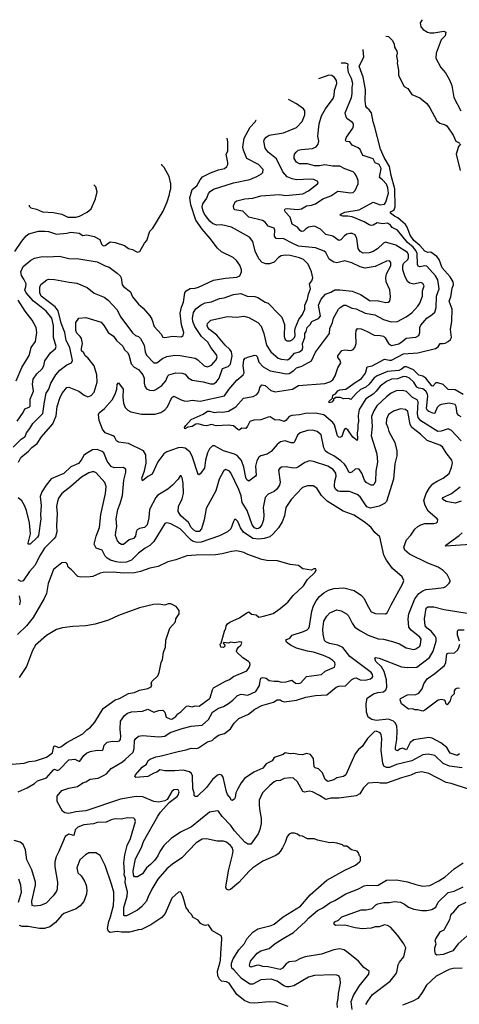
# Model space of a CAD drawing. Extents: x 1678759 to 1859541, y 384609 to 522867.
# Tile 447 of 466: x 1787910 to 1792256, y 511067 to 520795. Entities that reach past the tile are written whole.
import ezdxf

# ---------------------------------------------------------------- set-up
doc = ezdxf.new("R2010")
doc.units = 0

msp = doc.modelspace()

# ---------------------------------------------------------------- linework, layer by layer
at = {"layer": '0CON20XD'}
for points in [[(1791890.1, 520795.3), (1791868.5, 520765), (1791875.6, 520725), (1791896.9, 520696.9), (1791942.2, 520672.2), (1791965, 520666.7), (1792005, 520665.5), (1792101.2, 520681.2), (1792123.3, 520673.3), (1792114.3, 520635), (1792077.1, 520595), (1792028.6, 520465), (1792024.1, 520415.9), (1792074, 520324), (1792119.1, 520269.1), (1792159.9, 520199.9), (1792181.5, 520145), (1792201.8, 520025), (1792270, 519895)], [(1791529.8, 520631.7), (1791555, 520630), (1791595, 520591.1), (1791612.9, 520555), (1791614, 520524), (1791639.7, 520485), (1791642.3, 520465), (1791635.6, 520435), (1791645.9, 520385.9), (1791642, 520365), (1791655.7, 520295), (1791655, 520242.5), (1791711.4, 520135), (1791746.2, 520115), (1791785, 520057.5), (1791865, 520023.3), (1791935, 519966.7), (1791963.8, 519925), (1792032, 519795), (1792062.4, 519772.4), (1792115, 519755.7), (1792130.8, 519745), (1792195.7, 519655), (1792221.2, 519595), (1792262.5, 519575)], [(1792295, 517092.6), (1792215, 517138.4), (1792145, 517141.2), (1792095, 517189.6), (1792045, 517208.9), (1792025, 517208.5), (1791995, 517175.5), (1791985, 517177.7), (1791924.1, 517255), (1791895, 517272.9), (1791855, 517283.3), (1791802.2, 517335), (1791735, 517364.5), (1791715, 517364.8), (1791685, 517341.3), (1791659.1, 517330.9), (1791545, 517319.8), (1791445, 517278.1), (1791414.2, 517255.8), (1791365, 517195.4), (1791330.9, 517165), (1791279.4, 517140.6), (1791236.7, 517103.3), (1791185, 517044), (1791165, 517051.4), (1791115, 517050), (1791076.4, 517063.6), (1791036.4, 517063.6), (1791013, 517047), (1791013.3, 517035), (1790995, 517016.2), (1790968.3, 517008.3), (1790968, 517025), (1791002.5, 517055), (1791005.8, 517085), (1791032.1, 517097.9), (1791055, 517127.4), (1791075, 517137.6), (1791135, 517143.3), (1791225, 517211.6), (1791289.6, 517250.4), (1791328.2, 517301.8), (1791346.1, 517363.9), (1791395, 517373.9), (1791515, 517441.8), (1791565, 517430.5), (1791585, 517431.9), (1791705, 517495.2), (1791845, 517505.2), (1792021.9, 517548.1), (1792045.5, 517564.5), (1792065, 517595.8), (1792095, 517596.7), (1792115, 517599.4), (1792144, 517615), (1792168, 517635), (1792177.5, 517655), (1792170, 517735), (1792182.6, 517817.4), (1792184.8, 517935), (1792154.7, 518015), (1792171.6, 518058.4), (1792185, 518141.2), (1792197.4, 518175), (1792196, 518205), (1792166.3, 518256.3), (1792086.1, 518345), (1792057.8, 518425), (1792034.2, 518455), (1791975, 518499.6), (1791945, 518496.1), (1791915, 518509.1), (1791865.1, 518565.1), (1791805.7, 518615), (1791769.4, 518665), (1791740.9, 518745), (1791723, 518773), (1791648.4, 518838.4), (1791615, 518853.6), (1791575.5, 518885), (1791575, 518896.9), (1791595.6, 518905.6), (1791613.3, 518916.7), (1791623.1, 518945), (1791617.8, 519125), (1791581.4, 519255), (1791566, 519346), (1791513.5, 519435), (1791475.8, 519515), (1791421.4, 519735), (1791403.9, 519785), (1791386.9, 519875), (1791365.8, 519905), (1791340.4, 519925), (1791332.3, 519942.3), (1791326.6, 519995), (1791328.1, 520105), (1791306.4, 520226.4), (1791264.7, 520335), (1791313.3, 520425), (1791305, 520498.8), (1791304.4, 520501.8)], [(1789969.5, 516790.5), (1789853.1, 516783.1), (1789805, 516795.7), (1789755, 516782.9), (1789730, 516785), (1789675, 516803.3), (1789652.3, 516797.7), (1789615, 516776.2), (1789571.2, 516768.8), (1789543.3, 516753.3), (1789540, 516765), (1789552.5, 516785), (1789605, 516845.8), (1789725, 516897.3), (1789765, 516928.1), (1789785, 516928.4), (1789835, 516913.8), (1789875, 516920.9), (1789915, 516916.9), (1789975, 516928.4), (1790045, 516970.8), (1790123, 517057), (1790216.4, 517073.6), (1790255, 517092.5), (1790272.9, 517117.1), (1790285, 517161.2), (1790302.5, 517187.5), (1790335, 517180.6), (1790392.2, 517132.2), (1790435, 517118.2), (1790607.5, 517145), (1790665, 517182.2), (1790925, 517200), (1790975, 517215.7), (1791004.5, 517235.5), (1791027.5, 517275), (1791055, 517356.2), (1791083.3, 517405), (1791076, 517435), (1791055, 517458.8), (1791054.6, 517475), (1791095, 517525.5), (1791125, 517532.5), (1791185, 517528.2), (1791205, 517536.9), (1791221.9, 517555), (1791236.7, 517595), (1791231.9, 517685), (1791237.1, 517725), (1791250, 517745), (1791285, 517740), (1791345, 517715.6), (1791415, 517677.5), (1791475, 517675.9), (1791505, 517668), (1791522.8, 517652.8), (1791555, 517594.4), (1791585, 517575.5), (1791656.4, 517593.6), (1791692.5, 517615), (1791731.3, 517648.7), (1791825, 517660), (1791854, 517675), (1791866.7, 517705), (1791866.4, 517755), (1791874.1, 517775.9), (1791933.4, 517846.6), (1791987.5, 517882.5), (1792013, 517907), (1792027.1, 517952.9), (1792031.5, 518065), (1792056.4, 518135), (1792043.9, 518225), (1792020, 518265), (1791935, 518360), (1791915, 518364), (1791865, 518353.6), (1791850.4, 518360.4), (1791843.9, 518375), (1791838.5, 518485), (1791826.8, 518515), (1791798.7, 518548.7), (1791743.3, 518593.3), (1791644.6, 518715), (1791591.9, 518741.9), (1791574.5, 518765), (1791545, 518786.4), (1791495, 518777.5), (1791445, 518786.9), (1791404.3, 518765.7), (1791385, 518762.5), (1791365, 518768.1), (1791315, 518799.5), (1791196.9, 518846.9), (1791155, 518855.4), (1791105, 518855.7), (1791078.8, 518865), (1791083.3, 518875), (1791125, 518892.1), (1791265, 518917.5), (1791405, 518990.8), (1791475, 518965.6), (1791515, 518971.1), (1791528.5, 518991.5), (1791555, 519082.5), (1791549.8, 519135), (1791535, 519170), (1791495, 519214.2), (1791465.7, 519235.7), (1791483.2, 519325), (1791465, 519363.5), (1791425, 519381.1), (1791405, 519419.4), (1791306.7, 519455), (1791295, 519467.5), (1791275, 519512.5), (1791255, 519530), (1791197, 519557), (1791175, 519587.8), (1791137.5, 519592.5), (1791130, 519605), (1791140, 519635), (1791202.5, 519725), (1791208.6, 519745), (1791209.2, 519765), (1791200.3, 519780.3), (1791145, 519820), (1791132.5, 519845), (1791128.1, 519875), (1791189.1, 520025), (1791196.8, 520063.2), (1791196.1, 520125), (1791202.5, 520165), (1791190.5, 520215), (1791159.4, 520275), (1791152.4, 520322.4), (1791156.1, 520356.1), (1791135, 520366.7), (1791092.5, 520365), (1791088.9, 520367.7)], [(1791848.8, 517018.8), (1791838.5, 517038.5), (1791794, 517064), (1791735, 517120.4), (1791695, 517131.6), (1791632.9, 517127.1), (1791582.9, 517105), (1791535, 517069.1), (1791441.4, 516978.6), (1791409.3, 516930.7), (1791388.8, 516875), (1791394.7, 516775.3), (1791383.9, 516683.9), (1791439.6, 516505), (1791447.9, 516425), (1791430.5, 516335), (1791427.3, 516235), (1791415, 516206), (1791405, 516198), (1791385, 516196), (1791335, 516222.5), (1791320, 516245), (1791292.5, 516315), (1791265, 516354.3), (1791245, 516359.2), (1791225.7, 516354.3), (1791193.8, 516325), (1791175, 516317.5), (1791163.8, 516323.8), (1791138, 516382), (1791121.5, 516405), (1791086.1, 516436.1), (1791015, 516486.6), (1790956.7, 516515), (1790933.4, 516533.4), (1790917.7, 516565), (1790889.4, 516695), (1790852, 516725), (1790805, 516740), (1790755, 516737.8), (1790683.8, 516715), (1790655, 516690), (1790625.7, 516625), (1790615, 516614.2), (1790595, 516613.1), (1790535, 516635.6), (1790488.8, 516625), (1790455, 516598.6), (1790395, 516530), (1790355, 516503.5), (1790295, 516487.1), (1790275.5, 516474.5), (1790255, 516436.2), (1790240.9, 516385), (1790247.5, 516295), (1790242, 516285), (1790175, 516236), (1790155, 516250), (1790145, 516271.2), (1790125.4, 516375), (1790101.7, 516441.7), (1790058.8, 516488.8), (1790035, 516501.2), (1789925, 516534.5), (1789835.5, 516585.5), (1789815, 516584.2), (1789787.5, 516555), (1789765.6, 516515), (1789747.9, 516445), (1789736.9, 516365), (1789695, 516308), (1789679.3, 516299.3), (1789673.3, 516303.3), (1789613.3, 516483.3), (1789591.1, 516525), (1789545, 516560.5), (1789505, 516567.9), (1789475, 516566.4), (1789364.1, 516525.9), (1789334, 516506), (1789275, 516426), (1789218.6, 516305), (1789175, 516283.5), (1789125, 516240), (1789117.5, 516265), (1789145, 516338.8), (1789160.9, 516415), (1789156.2, 516495), (1789134.2, 516535), (1788985, 516607.5), (1788885, 516620.4), (1788867.3, 516635), (1788846.2, 516675), (1788835, 516684.6), (1788755, 516711.8), (1788729.8, 516749.8), (1788696.9, 516835), (1788689.1, 516895), (1788695, 516909.4), (1788747.1, 516955), (1788825, 517040.8), (1788853.6, 517095), (1788870, 517145), (1788875, 517190), (1788885, 517207.5), (1788934, 517145), (1788930.4, 517065), (1788937.3, 517007.3), (1788953.8, 516965), (1788978.3, 516938.3), (1789009.5, 516919.5), (1789115, 516899.4), (1789245, 516898.9), (1789305, 516914.4), (1789345, 516940.8), (1789369.4, 516970.6), (1789415, 517064), (1789434.3, 517075.7), (1789505, 517038.5), (1789535, 517030), (1789565, 517026.7), (1789615, 517036.7), (1789694.7, 517024.7), (1789935, 517080), (1789977.1, 517142.9), (1790055, 517233.3), (1790120.5, 517285), (1790127.7, 517305), (1790119, 517375), (1790126.7, 517435), (1790140.2, 517449.8), (1790174.6, 517465.4), (1790235, 517479.6), (1790247.4, 517477.4), (1790256.1, 517466.1), (1790272.5, 517412.5), (1790318.1, 517365), (1790385, 517324.6), (1790478.4, 517308.4), (1790545, 517296.5), (1790575, 517300), (1790621, 517329), (1790645, 517354.7), (1790698.5, 517371.5), (1790795, 517424.3), (1790835, 517512), (1790971.5, 517695), (1790976.8, 517745), (1791002.9, 517805), (1791012.9, 517845), (1791061.1, 517935), (1791077, 517953), (1791114.6, 517975.4), (1791135, 517975.4), (1791194.1, 517944.1), (1791235, 517937.5), (1791324, 517895), (1791420, 517880), (1791505, 517834.6), (1791580.7, 517810.7), (1791645, 517812.5), (1791731.5, 517858.5), (1791785, 517900.5), (1791845, 517964.4), (1791865.3, 517994.7), (1791892.2, 518065), (1791891.3, 518115), (1791908.5, 518165), (1791895, 518189.2), (1791875, 518200), (1791805, 518183.3), (1791765, 518190.6), (1791745, 518210), (1791716, 518266), (1791696.4, 518323.6), (1791696.2, 518365), (1791705, 518386.9), (1791745.3, 518424.7), (1791755, 518442), (1791755, 518473.3), (1791744.2, 518494.2), (1791628, 518568), (1791525, 518595.6), (1791505, 518588.1), (1791448, 518532), (1791405, 518505.4), (1791365, 518492), (1791305, 518490), (1791275.3, 518505.3), (1791255.4, 518535), (1791243.9, 518633.9), (1791225, 518668.1), (1791195, 518682.2), (1791175, 518684.4), (1791145, 518675.6), (1791121.1, 518658.9), (1791085, 518621.4), (1791065, 518614.3), (1791006.7, 518656.7), (1790935, 518674.4), (1790885, 518726.9), (1790825, 518756.7), (1790765, 518744.5), (1790734.1, 518725.9), (1790715, 518705.8), (1790695, 518701.9), (1790681.2, 518711.2), (1790656.2, 518746.2), (1790602.9, 518775), (1790583, 518843), (1790537.5, 518895), (1790528, 518915), (1790533.8, 518925), (1790555, 518929.6), (1790655, 518920), (1790695, 518925.5), (1790745.4, 518954.6), (1790795, 518961.8), (1790835, 518976.9), (1790905, 519023.8), (1790985, 519053.6), (1791055, 519100), (1791185, 519084.5), (1791205, 519087.8), (1791225, 519109.2), (1791255.4, 519175), (1791254.5, 519205), (1791238.3, 519248.3), (1791224.4, 519275), (1791205, 519293.3), (1791125, 519322.2), (1791075, 519348.1), (1791002.1, 519347.9), (1790925, 519362.4), (1790875, 519351.1), (1790825, 519350.5), (1790755, 519369.5), (1790675, 519370), (1790646.8, 519386.8), (1790624.3, 519424.3), (1790622, 519445), (1790628, 519465), (1790642.1, 519487.9), (1790663.3, 519505), (1790695, 519514.3), (1790805, 519522.2), (1790839.3, 519540.7), (1790862, 519565), (1790866, 519595), (1790858, 519645), (1790871.8, 519765), (1790892.5, 519845), (1790932.7, 519915), (1791007.5, 520015), (1791017.8, 520045), (1791022.1, 520095), (1791044.5, 520165), (1791040.5, 520195), (1791021.4, 520225), (1790995.3, 520245.3), (1790965, 520246), (1790864.6, 520212.2)], [(1791279.5, 518079.5), (1791375, 518018.9), (1791445, 518020.9), (1791525, 518000.9), (1791552.5, 518005), (1791570, 518015), (1791574.2, 518055.8), (1791567.8, 518125), (1791534, 518204), (1791527.9, 518245), (1791535.5, 518285), (1791580, 518365), (1791578.5, 518395), (1791565, 518411.4), (1791535, 518410), (1791424, 518356), (1791325, 518340.9), (1791275, 518354.6), (1791194.6, 518394.6), (1791125, 518414.4), (1791045, 518392.9), (1791015, 518400), (1790970.5, 518430.5), (1790936.7, 518495), (1790918.8, 518508.8), (1790835, 518539.6), (1790665, 518557.8), (1790615, 518582.2), (1790515, 518632.5), (1790465, 518629.3), (1790444.1, 518634.1), (1790430.4, 518655), (1790432.7, 518715), (1790423.9, 518733.9), (1790365.9, 518755.9), (1790335, 518795.4), (1790311.3, 518811.3), (1790175.2, 518845.2), (1790114.7, 518904.7), (1790037.1, 518917.1), (1790026.1, 518926.1), (1790023.3, 518955), (1790040, 518995), (1790055, 519006.4), (1790135, 519024.6), (1790215, 519030.4), (1790295, 519054.6), (1790475, 519067.5), (1790541.7, 519058.3), (1790708.8, 519075), (1790766.4, 519105), (1790854, 519175), (1790859.2, 519185), (1790856, 519195), (1790816.2, 519215), (1790785, 519220.8), (1790645, 519213.3), (1790601.9, 519221.9), (1790554.1, 519244.1), (1790511.4, 519291.4), (1790449.9, 519419.9), (1790366.2, 519486.2), (1790336.9, 519525), (1790323.3, 519595), (1790329.4, 519615), (1790347.1, 519635), (1790375, 519652.9), (1790517, 519677), (1790645, 519730), (1790700.7, 519789.3), (1790730, 519855), (1790728.6, 519895), (1790715, 519914), (1790645.5, 519965.5), (1790567.8, 520007.6)], [(1787845, 516570.6), (1787925, 516651.3), (1787963.4, 516676.6), (1787978.5, 516715), (1788011.1, 516755), (1788040.9, 516805), (1788140, 516905), (1788155, 517020), (1788171.8, 517105), (1788196.7, 517145), (1788218.5, 517205), (1788267.3, 517285), (1788307.4, 517332.6), (1788376.3, 517383.7), (1788421.2, 517405), (1788431.9, 517428.1), (1788406.8, 517555), (1788370.3, 517625), (1788355.3, 517705), (1788318.4, 517798.4), (1788289.6, 517919.6), (1788259.9, 517959.9), (1788120.8, 518065), (1788109.3, 518095), (1788108.5, 518151.5), (1788120.3, 518179.7), (1788177.5, 518225), (1788195, 518231.8), (1788255, 518229.6), (1788398.6, 518201.4), (1788473.4, 518193.4), (1788578, 518148), (1788645, 518094.4), (1788745, 518052.9), (1788785.8, 518025), (1788871.4, 517931.4), (1788911.1, 517855), (1789025, 517702), (1789055, 517676.2), (1789085, 517663.8), (1789105, 517643.8), (1789140.9, 517580.9), (1789150.5, 517515), (1789165, 517479.2), (1789235, 517405.6), (1789265, 517405.6), (1789322.4, 517447.6), (1789365, 517466.9), (1789445, 517480), (1789495, 517477.3), (1789645, 517450), (1789669.5, 517435), (1789734.2, 517375), (1789765, 517365.5), (1789805, 517381.5), (1789851.3, 517435), (1789862.2, 517465), (1789856.7, 517485), (1789799.1, 517555), (1789770.4, 517610.4), (1789706, 517666), (1789642.6, 517762.6), (1789621.9, 517811.9), (1789616.9, 517845), (1789627.1, 517902.9), (1789651.1, 517938.9), (1789705, 517977.8), (1789745, 517999.1), (1789805, 518008.9), (1789885, 518040), (1789932.8, 518047.2), (1790025, 518078.8), (1790095, 518088.5), (1790157.5, 518065), (1790235, 518060.4), (1790265, 518051.5), (1790335, 518004.5), (1790367.5, 517995), (1790475, 517883.8), (1790500.8, 517855), (1790527.5, 517785), (1790524.4, 517665), (1790534, 517635), (1790555, 517622), (1790585, 517620.8), (1790605, 517631.4), (1790625, 517654.3), (1790634.6, 517675.4), (1790630.3, 517725), (1790635.4, 517755.4), (1790668.1, 517831.9), (1790705, 517882.5), (1790730, 517935), (1790729, 517975), (1790755.8, 518035), (1790765.9, 518085), (1790784.6, 518135), (1790773.3, 518185), (1790797.8, 518215), (1790808.5, 518245), (1790795.5, 518305), (1790760.6, 518380.6), (1790715.6, 518425), (1790675, 518442.3), (1790585, 518466.9), (1790535, 518469.5), (1790495, 518460.6), (1790469.2, 518445), (1790425, 518398.9), (1790378, 518382), (1790343.4, 518383.4), (1790307.3, 518397.3), (1790273.7, 518433.6), (1790238.3, 518508.3), (1790214.2, 518605), (1790182, 518645), (1790005, 518746.7), (1789905, 518768.4), (1789855, 518766.5), (1789815, 518782.8), (1789790, 518805), (1789736.6, 518875), (1789722.6, 518905), (1789714.7, 518945), (1789721.8, 518975), (1789758.7, 519031.3), (1789775, 519077.1), (1789792, 519098), (1789825, 519120.8), (1790025, 519184.4), (1790185, 519216.5), (1790255, 519244.4), (1790298.9, 519271.1), (1790313.1, 519286.9), (1790317.1, 519315), (1790272, 519365), (1790155.8, 519425), (1790121.9, 519505), (1790115.6, 519535), (1790127.8, 519625), (1790188.5, 519735), (1790237.5, 519785), (1790248, 519805), (1790248.1, 519806.4)], [(1787885, 516829.5), (1787945.8, 516914.2), (1787961, 516949), (1788004, 516966), (1788013.9, 516976.1), (1788014.7, 517045), (1788046.1, 517123.9), (1788035.8, 517195), (1788042.7, 517245), (1788077.8, 517295), (1788132.7, 517345), (1788148.2, 517375), (1788158.5, 517425), (1788215, 517504.5), (1788263.3, 517545), (1788269.6, 517565), (1788244.7, 517654.7), (1788244.8, 517775), (1788226.7, 517845), (1788173.2, 517915), (1788105, 517969.4), (1788046.3, 518015), (1787974, 518095), (1787961.2, 518125), (1787971.9, 518155), (1787973.2, 518185), (1787952.4, 518232.4), (1787926.4, 518266.4), (1787921.2, 518305), (1787945, 518355.6), (1788020.2, 518419.8), (1788055, 518438.1), (1788135, 518454.4), (1788185, 518451.1), (1788305, 518458.9), (1788395, 518434.3), (1788493.6, 518433.6), (1788675, 518401.4), (1788755, 518363.1), (1788795, 518350.8), (1788875, 518292), (1788902, 518265), (1788911.4, 518245), (1788922.9, 518175), (1788935, 518159.2), (1789005, 518105.8), (1789025.5, 518055.5), (1789084.3, 517985), (1789131.4, 517945), (1789197.9, 517867.9), (1789216.6, 517836.6), (1789240.6, 517765), (1789309.1, 517689.1), (1789325, 517658.8), (1789345, 517655.7), (1789425, 517666.9), (1789506.7, 517663.3), (1789525.6, 517674.4), (1789532.5, 517705), (1789509.2, 517779.2), (1789495.8, 517895), (1789507.8, 517955), (1789528.9, 518005), (1789541.6, 518095), (1789555, 518116.5), (1789595, 518138.8), (1789645, 518142.1), (1789677.4, 518152.6), (1789825, 518222.1), (1789945, 518242.3), (1790055, 518251.5), (1790086.7, 518265), (1790103.3, 518305), (1790103.8, 518325), (1790085, 518370), (1790054.2, 518415), (1790018.8, 518445), (1789905, 518501.9), (1789866.4, 518536.4), (1789794.4, 518635), (1789712.7, 518725), (1789652.4, 518815), (1789600.9, 518965), (1789591.6, 519035), (1789615, 519117.1), (1789660.5, 519155), (1789695.3, 519214.7), (1789718.1, 519241.9), (1789795, 519282.3), (1789875, 519311.5), (1789936, 519324), (1789959.2, 519345), (1789968.6, 519365), (1789968.5, 519385), (1789952.2, 519465), (1789966.1, 519495), (1789967.6, 519527.6), (1789968.6, 519588.6), (1789961.4, 519625.3)], [(1792266.7, 519565), (1792246.4, 519543.6), (1792226, 519465), (1792264, 519305)], [(1787861.8, 518505), (1787932.5, 518607.5), (1787975, 518660.6), (1788000.2, 518679.8), (1788095, 518704.4), (1788156.8, 518706.8), (1788195, 518704.2), (1788275, 518676.9), (1788376.7, 518685), (1788415, 518694.4), (1788496.4, 518686.4), (1788535, 518662.7), (1788575, 518669.5), (1788645, 518654.6), (1788702.5, 518625), (1788717.3, 518577.3), (1788735, 518561.8), (1788755, 518564.7), (1788805, 518598.9), (1788854.5, 518594.5), (1788945, 518564.3), (1788985, 518534.2), (1789025.9, 518525.9), (1789055, 518506.7), (1789075, 518500), (1789096.4, 518503.6), (1789143.9, 518586.1), (1789167.5, 518615), (1789197.5, 518705), (1789227.5, 518735), (1789326.7, 518905), (1789367.5, 518995), (1789391.7, 519068.3), (1789392.5, 519095), (1789402.5, 519125), (1789402.5, 519175), (1789387.5, 519245), (1789336.7, 519335), (1789316.4, 519356.4), (1789313.8, 519367.6)], [(1788002.6, 518961.7), (1788003, 518953), (1788020, 518935), (1788075, 518924), (1788135, 518895.6), (1788245, 518891.5), (1788325, 518872.9), (1788385, 518843.3), (1788465, 518844.3), (1788502.5, 518855), (1788577.5, 518895), (1788615, 518927.5), (1788660, 519025), (1788676.7, 519095), (1788663.6, 519143.6), (1788641.7, 519163.5)], [(1787898.8, 516425), (1787919.8, 516470.2), (1787997.8, 516532.2), (1788031.1, 516568.9), (1788083.4, 516606.6), (1788125, 516673.6), (1788237.8, 516802.2), (1788269, 516881), (1788281.6, 516975), (1788311.1, 517065), (1788331.7, 517108.3), (1788375, 517161.4), (1788395, 517165.6), (1788493.3, 517125), (1788546.8, 517086.8), (1788585, 517070), (1788616.8, 517083.2), (1788645, 517116.7), (1788674.5, 517215.5), (1788673.1, 517285), (1788645.7, 517375.7), (1788584.3, 517454.3), (1788555.6, 517475), (1788542.5, 517505), (1788522.2, 517525), (1788519.5, 517545), (1788529.5, 517595), (1788520, 517645), (1788508.6, 517665), (1788475, 517697.5), (1788464.6, 517725), (1788465.9, 517804.1), (1788495, 517847.5), (1788565, 517852), (1788715.6, 517805.6), (1788745, 517770.8), (1788785, 517705.8), (1788837.9, 517667.9), (1788865.4, 517625.4), (1788928.5, 517568.5), (1788944.8, 517534.8), (1788976.7, 517506.7), (1788988.8, 517485), (1789011.9, 517395), (1789043.1, 517363.1), (1789085, 517340.6), (1789127.4, 517287.4), (1789139.1, 517255), (1789138.8, 517205), (1789145.6, 517175), (1789165, 517148.6), (1789194.5, 517134.5), (1789235, 517133.3), (1789255, 517140), (1789315, 517181.1), (1789355, 517227.1), (1789373.8, 517275), (1789385, 517286.1), (1789455, 517307.5), (1789515, 517302.9), (1789545, 517292.5), (1789576.9, 517256.9), (1789615, 517234.5), (1789725, 517218.8), (1789795, 517198.9), (1789825, 517198.9), (1789852.2, 517215), (1789880.8, 517255), (1789915, 517348.1), (1789972, 517368), (1789995, 517392.5), (1790011.2, 517475), (1790004.7, 517515), (1789988, 517538), (1789940.4, 517580.4), (1789859.5, 517679.5), (1789785.5, 517735), (1789769.6, 517755), (1789761.8, 517775), (1789765, 517793.3), (1789798, 517825), (1789965, 517863.6), (1790055, 517857.5), (1790125, 517867.5), (1790175, 517854.4), (1790264.6, 517804.6), (1790296, 517766), (1790324.6, 517694.6), (1790351.1, 517581.1), (1790392.4, 517512.4), (1790465, 517450.9), (1790495, 517441.1), (1790555.9, 517434.1), (1790585, 517452.7), (1790625, 517501.5), (1790674.3, 517515), (1790701.2, 517535), (1790707.5, 517555), (1790706.6, 517595), (1790729.5, 517655), (1790729.6, 517695), (1790742.9, 517715), (1790751.1, 517755), (1790781.1, 517785), (1790796.6, 517813.4), (1790865, 517842.1), (1790883.8, 517865), (1790864.5, 517975), (1790890.5, 518035), (1790931.4, 518085), (1790987.1, 518102.9), (1791023.8, 518125), (1791075, 518127.8), (1791195, 518112.2), (1791279.5, 518079.5)], [(1787873.6, 517226.4), (1787930.3, 517359.7), (1788005, 517477.5), (1788013.8, 517515), (1788024.1, 517555.9), (1788066.2, 517615), (1788078, 517705), (1788071.2, 517755), (1788034.2, 517825), (1787964.6, 517914.6), (1787894.5, 518025)], [(1792275, 516873.1), (1792251.1, 516885), (1792234.4, 516905.6), (1792223.3, 516975), (1792215, 516992), (1792155, 517008), (1792075, 516992.9), (1792056.7, 516983.3), (1792037.7, 516962.3), (1792015, 516907.1), (1792005, 516904.4), (1791953.7, 516923.7), (1791940.9, 516935), (1791931.8, 516955), (1791944.7, 517075), (1791941.1, 517095), (1791925, 517123.8), (1791895, 517148.5), (1791855, 517153.2), (1791835, 517164.6), (1791804.6, 517215), (1791762.2, 517255), (1791735, 517267.3), (1791705, 517269.1), (1791645, 517245.3), (1791585, 517244.7), (1791535, 517219.7), (1791472.3, 517175), (1791434.6, 517125), (1791403.1, 517095), (1791331.9, 517048.1), (1791265.3, 516944.7), (1791255.8, 516885), (1791260.4, 516825), (1791251.8, 516795), (1791251.8, 516748.2), (1791245.4, 516715), (1791250.6, 516649.4), (1791245, 516636.2), (1791201.8, 516671.8), (1791155, 516742), (1791135, 516756.2), (1791125, 516753.3), (1791115, 516736.7), (1791094.3, 516675.7), (1791075, 516667.5), (1791065, 516670.8), (1791053.1, 516685), (1791022, 516792), (1791005.7, 516815.7), (1790915, 516891.8), (1790835, 516907.7), (1790735, 516906), (1790675, 516890), (1790598.8, 516885), (1790574.4, 516875), (1790541.9, 516835), (1790525, 516825.5), (1790475, 516842.2), (1790435, 516838.9), (1790385, 516870.8), (1790365, 516868.7), (1790295, 516841.8), (1790225, 516840), (1790184.3, 516825), (1790162, 516778), (1790145, 516756.7), (1790105, 516758.8), (1790080.7, 516739.3), (1790065, 516745.7), (1790023.9, 516783.9), (1789969.5, 516790.5)], [(1791195, 513476), (1791135, 513334.4), (1791110.7, 513319.3), (1791045.3, 513304.7), (1791015, 513283.9), (1790955, 513270), (1790928.3, 513288.3), (1790904.1, 513354.1), (1790865, 513393.5), (1790831.2, 513405), (1790820, 513415), (1790813.1, 513495), (1790785, 513535.6), (1790745, 513543.8), (1790706.7, 513533.3), (1790665, 513534.3), (1790615, 513546.4), (1790583, 513543), (1790535, 513550.5), (1790514.5, 513535.5), (1790425, 513506.5), (1790406.6, 513473.4), (1790345, 513443.1), (1790315, 513401.4), (1790225, 513361.9), (1790132.2, 513297.8), (1790099.2, 513255), (1790065.8, 513195), (1790048, 513155), (1790039.5, 513110.5), (1790035, 513097.5), (1790015, 513080), (1790000, 513085), (1789993.3, 513105), (1789965, 513140), (1789955, 513166.7), (1789922.6, 513312.6), (1789909.7, 513329.7), (1789885, 513339.2), (1789865, 513330.8), (1789815, 513286.9), (1789755, 513210), (1789665, 513118.8), (1789645, 513121.2), (1789635, 513130), (1789634.3, 513155), (1789621.1, 513195), (1789619.5, 513325), (1789609.2, 513349.2), (1789590, 513365), (1789525, 513379.6), (1789445, 513372.5), (1789343.2, 513373.2), (1789295, 513382.9), (1789265, 513361.1), (1789235, 513351.8), (1789175, 513319.4), (1789058.3, 513308.3), (1789049.3, 513319.3), (1789054.2, 513335), (1789120.2, 513409.8), (1789165, 513440.8), (1789180.8, 513475), (1789199.3, 513489.3), (1789255, 513512.2), (1789295, 513517.3), (1789475, 513566.5), (1789555, 513580), (1789605, 513597.5), (1789655, 513596.1), (1789677.6, 513602.4), (1789765, 513660.4), (1789814.2, 513675), (1789835, 513698.1), (1789875, 513726.7), (1789935, 513743.1), (1789995, 513789.4), (1790031.5, 513845), (1790075, 513889.5), (1790172.5, 513935), (1790235, 513982.9), (1790305, 514019.2), (1790417.6, 514052.4), (1790455, 514077.1), (1790485, 514074.2), (1790505, 514061.1), (1790526.6, 514056.6), (1790645, 514070.7), (1790739.6, 514100.4), (1790835, 514119.4), (1790946, 514125), (1791040, 514200), (1791065, 514210), (1791129.2, 514215), (1791194.6, 514275.4), (1791219.7, 514290.3), (1791235, 514292.2), (1791275, 514272.5), (1791325, 514269.5), (1791377.4, 514282.6), (1791395.4, 514294.6), (1791399.4, 514305), (1791397.8, 514325), (1791384.3, 514345), (1791172.2, 514505), (1791105, 514592.3), (1791055, 514614.6), (1790972.3, 514632.3), (1790937.6, 514647.6), (1790922.6, 514662.6), (1790908.8, 514725), (1790906, 514774), (1790916.3, 514853.7), (1790945, 514900.8), (1790975, 514934.2), (1791044.5, 514965.5), (1791086.2, 514956.2), (1791140.8, 514925), (1791160.6, 514905), (1791195, 514834), (1791223.1, 514795), (1791277.4, 514757.4), (1791355, 514715.6), (1791455, 514678.9), (1791505, 514674.5), (1791595, 514651.9), (1791665, 514629.4), (1791730.2, 514590.2), (1791807.3, 514572.7), (1791825, 514578.1), (1791864.6, 514605.4), (1791873.1, 514626.9), (1791878.9, 514675), (1791865, 514693.5), (1791778.9, 514765), (1791755.5, 514795), (1791750.4, 514875), (1791756.5, 514925), (1791816.5, 515073.5), (1791855, 515125.6), (1791895, 515153.5), (1791925, 515165.4), (1792025, 515174.4), (1792103.9, 515186.1), (1792123.9, 515196.1), (1792155, 515227.5), (1792166.7, 515245), (1792166.2, 515255), (1792134.1, 515314.1), (1792095, 515353.8), (1792046.4, 515386.4), (1791945, 515425.4), (1791763, 515513), (1791717.5, 515555), (1791706.4, 515585), (1791735.3, 515654.7), (1791777.9, 515702.1), (1791817.2, 515762.8), (1791845, 515789.2), (1791875, 515805.7), (1791915, 515817.1), (1792005, 515816.2), (1792030, 515825), (1792040, 515835), (1792042.5, 515855), (1792037.5, 515865), (1791948.3, 515938.3), (1791917.1, 515995), (1791904.4, 516045), (1791927.8, 516115), (1791960.5, 516169.5), (1791995, 516208.1), (1792036, 516235), (1792094.6, 516265.4), (1792156.9, 516313.1), (1792178.9, 516371.1), (1792187.5, 516417.5), (1792183.1, 516445), (1792125.9, 516515.9), (1792090.8, 516575), (1792061.9, 516591.9), (1791937.2, 516637.2), (1791870.8, 516700.9), (1791785, 516766.7), (1791769.1, 516795), (1791745.4, 516925), (1791725, 516944.4), (1791675, 516951.9), (1791605, 516926.5), (1791555, 516894.3), (1791535, 516850), (1791533.2, 516805), (1791550.8, 516765), (1791558.5, 516725), (1791616.9, 516616.9), (1791638.5, 516535), (1791638.5, 516485), (1791616.9, 516406.9), (1791606.7, 516255), (1791535.6, 516035), (1791515.3, 516014.7), (1791462.6, 515987.4), (1791378.7, 515968.7), (1791342.8, 515982.8), (1791275, 516082.5), (1791245, 516105.4), (1791170, 516135), (1791073.4, 516133.4), (1791055, 516137.8), (1791035, 516152.1), (1791022.9, 516175), (1791020.7, 516195), (1791024.1, 516235), (1791038.4, 516285), (1791035.4, 516315), (1791010.1, 516350.1), (1790955, 516385.4), (1790815, 516431.1), (1790775, 516436.9), (1790728.6, 516421.4), (1790665, 516376.7), (1790645, 516369.1), (1790614.5, 516364.5), (1790545, 516376.5), (1790496.7, 516375), (1790480, 516365), (1790467.5, 516345), (1790484.4, 516225), (1790476.7, 516195), (1790453.4, 516156.6), (1790426.7, 516133.3), (1790365, 516106.9), (1790335.6, 516075), (1790317.9, 515975), (1790324.6, 515904.6), (1790320, 515855), (1790302.7, 515805), (1790281.9, 515775), (1790270.7, 515769.3), (1790255, 515766.4), (1790230, 515775), (1790206.5, 515805), (1790158.9, 515945), (1790107.9, 516025), (1790097.9, 516092.1), (1790075.3, 516155), (1789997, 516317), (1789979.4, 516339.4), (1789945, 516351.4), (1789923.7, 516336.3), (1789882.2, 516255), (1789848.9, 516141.1), (1789752.9, 515965), (1789733.3, 515855), (1789707.9, 515765), (1789685, 515737.8), (1789655, 515737.8), (1789631, 515751), (1789605, 515778.8), (1789579.1, 515829.1), (1789502.3, 515895), (1789476.8, 515935), (1789478.9, 515985), (1789515, 516060), (1789530, 516115), (1789527, 516217), (1789515, 516270), (1789505, 516287.5), (1789495, 516287.5), (1789476.2, 516255), (1789421.4, 516195), (1789375, 516158.1), (1789275, 516097.5), (1789256.5, 516075), (1789193.8, 515955), (1789187.1, 515875), (1789170, 515805), (1789145, 515778.2), (1789092.8, 515767.2), (1789070.8, 515755), (1789060, 515735), (1789055, 515693.8), (1789035, 515670), (1788992.7, 515657.3), (1788935, 515610), (1788915, 515611.2), (1788900.5, 515620.5), (1788876.2, 515646.2), (1788858.6, 515698.6), (1788858.8, 515735), (1788869.5, 515789.5), (1788863.4, 515865), (1788878.7, 515955), (1788904.6, 516015), (1788926, 516095), (1788940, 516245), (1788960.6, 516325), (1788958, 516355), (1788932.5, 516372.5), (1788845, 516368.8), (1788815, 516381.8), (1788775.4, 516435), (1788741.5, 516515), (1788725, 516528.9), (1788675, 516548.8), (1788628.8, 516545), (1788565, 516507.3), (1788545, 516488.1), (1788518.9, 516445), (1788490.5, 516409.5), (1788415, 516377.5), (1788345, 516313.2), (1788221.3, 516258.7), (1788170, 516195), (1788129.7, 516130.3), (1788113.4, 516085), (1788122.3, 515995), (1788115.4, 515905), (1788120.5, 515865), (1788095, 515700), (1788085, 515681.5), (1788015, 515614), (1787995, 515612.5), (1787992, 515622), (1788017.3, 515715), (1788007.3, 515825), (1787976.5, 515946.5), (1787957, 515997), (1787930.9, 516040.9), (1787895, 516070)], [(1792274.7, 516634.7), (1792178, 516738), (1792145, 516751.8), (1792075, 516729.6), (1792045, 516728.2), (1791875, 516832.3), (1791850.6, 516865), (1791841.8, 516901.8), (1791848.8, 517018.8)], [(1789150, 515575), (1789085, 515523.3), (1789016.2, 515453.8), (1788965, 515434.7), (1788905, 515433.1), (1788865, 515439.6), (1788806.8, 515456.8), (1788774.6, 515475), (1788755.2, 515495.2), (1788725.5, 515555), (1788664.6, 515574.6), (1788646.9, 515615), (1788665, 515691.2), (1788698.6, 515778.6), (1788712.6, 515907.4), (1788758.1, 516115), (1788764.2, 516184.2), (1788752.4, 516222.4), (1788665, 516319.2), (1788645, 516328.6), (1788625, 516329.4), (1788595, 516319.4), (1788520.8, 516275), (1788415, 516183.3), (1788325.4, 516114.6), (1788295, 516068), (1788282.2, 516035), (1788272.9, 515985), (1788280.9, 515915), (1788272.5, 515795), (1788276.4, 515735), (1788262.5, 515685), (1788248.9, 515665), (1788153.8, 515575), (1788105, 515495.8), (1788061.5, 515405), (1788006.2, 515343.8), (1787945, 515252), (1787925, 515243.8), (1787895, 515261.2)], [(1792345, 513192.5), (1792175, 513250), (1792125, 513257.5), (1791955, 513349.2), (1791885.4, 513365.4), (1791827.4, 513352.6), (1791775, 513330.5), (1791685.4, 513304.6), (1791535, 513250.6), (1791475, 513251.5), (1791445, 513258.9), (1791355, 513252.5), (1791307.5, 513205), (1791273.2, 513146.8), (1791235, 513126.9), (1791065, 513105.5), (1790985, 513102.7), (1790935, 513091.2), (1790875, 513131.5), (1790805, 513165.6), (1790775, 513173.1), (1790725, 513164.4), (1790708.9, 513168.9), (1790657.5, 513265), (1790615, 513302), (1790585.8, 513305.8), (1790523.4, 513296.6), (1790485, 513276.9), (1790445, 513275.6), (1790425, 513264.3), (1790381.1, 513228.9), (1790308.6, 513155), (1790278.1, 513085), (1790275.6, 513035.6), (1790284.4, 512974.4), (1790295.7, 512905.7), (1790296.9, 512855), (1790284.4, 512795), (1790267.9, 512752.1), (1790195, 512648), (1790165, 512648.6), (1790135, 512670), (1790035, 512780.5), (1789997.1, 512835), (1789911.8, 512921.8), (1789875, 512975.8), (1789865, 512980), (1789785, 512965.6), (1789609.1, 512820.9), (1789500.9, 512769.1), (1789407.1, 512705), (1789334.7, 512635.3), (1789295, 512578.6), (1789276, 512534), (1789241.9, 512488.1), (1789201.8, 512448.2), (1789164.2, 512415.7), (1789123.1, 512355), (1789075, 512327.5), (1789045, 512325.8), (1789035, 512343.3), (1789030.8, 512385), (1789054.1, 512505), (1789112.7, 512615), (1789133.4, 512675), (1789274.1, 512925.9), (1789302.9, 512967.1), (1789388.8, 513061.2), (1789465, 513120), (1789477.8, 513135), (1789485.6, 513165), (1789475.8, 513185), (1789465, 513190.8), (1789435, 513187.5), (1789415, 513171.2), (1789368.8, 513091.2), (1789345, 513078), (1789285.5, 513064.5), (1789235, 513071.1), (1789126, 513116), (1789062, 513122), (1788905, 513093.1), (1788565, 512979.7), (1788465, 512968.7), (1788395, 512951.2), (1788355, 512959.5), (1788334.1, 512974.1), (1788281.9, 513071.9), (1788278.9, 513125), (1788325, 513178.5), (1788395, 513201.1), (1788480.6, 513219.4), (1788533.8, 513256.2), (1788565, 513265.6), (1788605, 513290), (1788685, 513303.1), (1788745, 513330.5), (1788768.1, 513345), (1788815, 513395.7), (1788925, 513461.4), (1788952.5, 513485), (1789030.6, 513559.4), (1789042, 513595), (1789045.4, 513674.6), (1789057, 513693), (1789084.6, 513715.4), (1789125, 513723.3), (1789285, 513711.4), (1789345, 513717.9), (1789396.3, 513753.7), (1789515, 513791.9), (1789605, 513815.8), (1789715, 513825.4), (1789777.8, 513882.2), (1789817.5, 513955), (1789875, 513993.3), (1789925, 514011.1), (1789975, 514039.5), (1790018.3, 514071.7), (1790063.3, 514116.7), (1790099.1, 514130.9), (1790165, 514121.9), (1790245, 514156.9), (1790281.3, 514218.7), (1790287.6, 514262.4), (1790295, 514288.9), (1790315, 514296.7), (1790345, 514287.9), (1790375, 514267.1), (1790425, 514258.5), (1790465, 514259.6), (1790495, 514249.6), (1790545, 514252.8), (1790598.5, 514268.5), (1790635, 514238.6), (1790665, 514235.6), (1790689.2, 514245), (1790745, 514307.2), (1790895, 514327.1), (1790931.1, 514358.9), (1791022.7, 514397.3), (1791030, 514425), (1791024.2, 514445), (1791006.2, 514465), (1790965, 514490), (1790913.8, 514515), (1790815, 514547.9), (1790755, 514555.4), (1790645.7, 514584.3), (1790588, 514615), (1790548.8, 514645), (1790541.7, 514668.3), (1790580, 514685), (1790605, 514715.7), (1790715, 514749.5), (1790751.3, 514768.7), (1790768.1, 514785), (1790775, 514803.3), (1790797.7, 514952.3), (1790813.8, 515005), (1790840, 515055), (1790874, 515096), (1790915, 515131.9), (1790962.2, 515157.8), (1791014.6, 515175.4), (1791115, 515182.9), (1791215, 515155.7), (1791287.4, 515107.4), (1791315, 515078), (1791343.9, 515013.9), (1791385, 514944.2), (1791427.3, 514927.3), (1791525, 514926.7), (1791542.5, 514935), (1791580.8, 515015), (1791698, 515225), (1791706, 515255), (1791689.5, 515289.5), (1791595, 515373.8), (1791535.4, 515455.4), (1791510.6, 515505), (1791470, 515685), (1791420.3, 515730.3), (1791385, 515778.8), (1791330, 515825), (1791215, 515901.2), (1791108.8, 515938.8), (1790949.7, 516039.7), (1790895, 516093.8), (1790848.3, 516168.3), (1790810.3, 516190.3), (1790755, 516189.4), (1790705, 516172.9), (1790595, 516055.6), (1790540, 515975), (1790527.5, 515895), (1790504.2, 515835), (1790467.1, 515775), (1790416.1, 515713.9), (1790382.7, 515687.3), (1790325, 515669.6), (1790275, 515662.5), (1790215, 515670.9), (1790122.6, 515732.6), (1790093.8, 515775), (1790065, 515836), (1790045, 515856.2), (1790035, 515856.7), (1790022.4, 515837.6), (1789998.6, 515765), (1789964.6, 515735.4), (1789886.2, 515695), (1789705, 515633.3), (1789665, 515629), (1789625, 515641), (1789604.2, 515654.2), (1789496.7, 515765), (1789405, 515813.3), (1789364.2, 515825.8), (1789345, 515816), (1789235, 515639.2), (1789195, 515598.9), (1789150, 515575)], [(1792275, 516036.7), (1792215, 516018.1), (1792126.7, 516035), (1792094, 516055), (1792090, 516065), (1792096.2, 516075), (1792177.3, 516112.7), (1792265, 516181.4)], [(1792365, 515611.3), (1792120, 515595), (1792122.5, 515605), (1792255, 515698.5), (1792284.1, 515725.9)], [(1789783.8, 514083.8), (1789791.8, 514095), (1789814.6, 514175), (1789826.9, 514193.1), (1789945, 514261.5), (1789985, 514275.7), (1790025, 514304.5), (1790155, 514363.3), (1790177.5, 514395), (1790187.5, 514425), (1790185, 514440), (1790173, 514453), (1790115, 514492), (1790056.7, 514545), (1790053.3, 514555), (1790060.8, 514575), (1790073, 514597), (1790096.9, 514615), (1790106, 514635), (1790103.3, 514645), (1790085, 514648.1), (1790035, 514637.8), (1789995, 514645.6), (1789975, 514636.2), (1789928.3, 514641.7), (1789920, 514635), (1789937.5, 514615), (1789936.2, 514605), (1789925, 514593.1), (1789897.5, 514595), (1789893, 514627), (1789900, 514635), (1789933.3, 514755), (1789948.8, 514785), (1789950, 514805), (1789963.3, 514825), (1789987.3, 514842.7), (1790083.6, 514886.4), (1790153.9, 514936.1), (1790175, 514943.3), (1790202.8, 514922.8), (1790246, 514915), (1790275, 514892.9), (1790319.4, 514900.6), (1790415, 514928.8), (1790485, 514976.7), (1790559.5, 515040.5), (1790613.3, 515105), (1790715, 515203.3), (1790755.8, 515264.2), (1790826.7, 515335), (1790840, 515355), (1790838.3, 515368.3), (1790818.3, 515368.3), (1790795, 515357.5), (1790708.3, 515368.3), (1790665, 515402.5), (1790585, 515413.8), (1790457.3, 515447.3), (1790352.4, 515452.4), (1790305, 515461.4), (1790165, 515510), (1790125, 515531.4), (1790055, 515547.1), (1790005, 515542.5), (1789913, 515517), (1789845, 515507.1), (1789654.5, 515505.5), (1789563, 515497), (1789452.3, 515457.7), (1789375, 515438.8), (1789277.3, 515392.7), (1789195, 515376.5), (1789105, 515343.8), (1789045, 515329.5), (1788935, 515327.7), (1788835, 515338.1), (1788735, 515334.2), (1788705, 515327.5), (1788632.5, 515295), (1788605, 515291.4), (1788515, 515288), (1788485, 515294), (1788421.2, 515361.2), (1788390, 515385), (1788378.3, 515418.3), (1788365, 515432.5), (1788325, 515430), (1788245.7, 515364.3), (1788191.4, 515225), (1788175, 515127.5), (1788151.4, 515075), (1788041.9, 514888.1), (1787975.6, 514805), (1787887.6, 514722.4)], [(1787905, 515102.5), (1787913.3, 515055), (1787908.8, 515015)], [(1787835, 513438.8), (1787955, 513448.8), (1788005, 513466.2), (1788065.7, 513474.3), (1788175, 513510), (1788235, 513551.2), (1788248.8, 513615), (1788255, 513620), (1788272.8, 513612.8), (1788295, 513605.8), (1788315, 513612.5), (1788375.6, 513654.4), (1788535, 513740), (1788575, 513780), (1788610, 513805), (1788652.5, 513855), (1788735, 513990), (1788855, 514076.7), (1788895, 514087.5), (1788985, 514138.8), (1789045, 514146.7), (1789095, 514170), (1789175, 514187.5), (1789210, 514205), (1789217.5, 514225), (1789210, 514235), (1789217.5, 514255), (1789275, 514312.5), (1789287.5, 514345), (1789307.5, 514445), (1789320, 514475), (1789330, 514545), (1789351.2, 514595), (1789353.8, 514665), (1789393.3, 514785), (1789450, 514845), (1789452.5, 514875), (1789487.5, 514925), (1789487, 514957), (1789456.7, 514996.7), (1789403, 515023), (1789377, 515023), (1789345, 515011.2), (1789285, 515021.2), (1789234.1, 515015.9), (1789095, 514983.8), (1788885, 514908), (1788787.3, 514862.7), (1788655, 514823.8), (1788563.9, 514806.1), (1788435, 514800), (1788334.1, 514785.9), (1788275, 514770), (1788175, 514710.8), (1788065, 514616), (1788036.3, 514563.7), (1787976.9, 514405), (1787905, 514297.5)], [(1792258.3, 513541.7), (1792235, 513524.3), (1792165, 513548.8), (1792132.5, 513605), (1792072.1, 513652.1), (1791987.8, 513697.8), (1791955, 513704.4), (1791805, 513681.5), (1791768.5, 513655), (1791735, 513582), (1791695, 513597.7), (1791669.5, 513590.5), (1791645, 513572), (1791635, 513574), (1791625.7, 513585.7), (1791624.4, 513604.4), (1791638.8, 513685), (1791641.7, 513768.3), (1791638, 513815), (1791624.7, 513844.7), (1791604.3, 513865), (1791554.3, 513884.3), (1791435, 513870.8), (1791392.2, 513882.2), (1791354.3, 513904.3), (1791338.9, 513955), (1791335.8, 514035), (1791345, 514093.3), (1791406.2, 514133.8), (1791450.8, 514149.2), (1791505, 514155.5), (1791529.5, 514175), (1791538.3, 514201.7), (1791536.2, 514273.8), (1791513.7, 514355), (1791485, 514401.8), (1791431.1, 514455), (1791421.7, 514488.3), (1791426.7, 514493.3), (1791465, 514486.5), (1791685, 514402.9), (1791745, 514393.5), (1791835, 514397.3), (1791961.3, 514495), (1791998.7, 514555), (1792028.5, 514655), (1792027.1, 514685), (1792015.7, 514705.7), (1791976, 514755), (1791937.7, 514785), (1791918.8, 514805), (1791911.1, 514875), (1791928.1, 514981.9), (1791945, 514995.6), (1792005, 514993.8), (1792105, 514967.1), (1792375, 514925.5)], [(1792257.3, 514655), (1792236.5, 514715), (1792236.9, 514753.1), (1792243.3, 514766.7), (1792305, 514767.5)], [(1792257.9, 514187.9), (1792235, 514191.2), (1792215, 514180), (1792204.3, 514165.7), (1792206, 514135), (1792175, 514106), (1792165, 514066.2), (1792135, 514026.7), (1792125, 514032.5), (1792115.7, 514065), (1792105, 514071.5), (1792081.3, 514078.7), (1792048.1, 514071.9), (1791915, 513972), (1791895, 513964.2), (1791847.3, 513977.3), (1791815, 513976.2), (1791795, 513987.5), (1791755, 513984), (1791683.3, 514035), (1791672.5, 514075), (1791675, 514090), (1791743.6, 514126.4), (1791825, 514127.8), (1791855, 514142.9), (1791890, 514185), (1791905.6, 514235), (1791937.9, 514282.1), (1792015, 514335.6), (1792110, 514415), (1792123.1, 514445), (1792131.7, 514528.3), (1792145, 514536.7), (1792209.3, 514540.7), (1792239.4, 514565), (1792251.7, 514588.3), (1792260, 514625)], [(1787895, 513166.5), (1787985, 513206.2), (1788055, 513250), (1788085, 513276.1), (1788175.8, 513304.2), (1788245, 513385.5), (1788255, 513390.6), (1788285, 513377.8), (1788305, 513385.6), (1788395, 513481.5), (1788455, 513490.6), (1788495, 513469.2), (1788505, 513470), (1788545.3, 513524.7), (1788571.7, 513548.3), (1788605, 513564.5), (1788675, 513578.8), (1788725, 513573.3), (1788734.3, 513585.7), (1788745, 513627.5), (1788774.2, 513655.8), (1788825, 513668.2), (1788875, 513663.8), (1788895, 513670), (1788905.3, 513684.7), (1788911.2, 513715), (1788904.2, 513785), (1788907.9, 513865), (1788945, 513920), (1788975, 513943.5), (1789015, 513956.4), (1789125, 513963.6), (1789175, 513981.9), (1789235, 513954.4), (1789285, 513970.6), (1789325, 513972.7), (1789344.6, 513955), (1789357.8, 513905), (1789395, 513886.8), (1789415, 513885.4), (1789455, 513910.8), (1789473.2, 513936.8), (1789503.4, 513956.6), (1789557.6, 514012.4), (1789575, 514017.5), (1789615, 514007.5), (1789645, 514017.3), (1789685, 514014), (1789783.8, 514083.8)], [(1792285, 513403.6), (1792158.9, 513418.9), (1792094.8, 513444.8), (1792015, 513525.4), (1791947.6, 513537.6), (1791895, 513532.9), (1791785, 513473.7), (1791635, 513435.8), (1791565, 513406.3), (1791535, 513405.4), (1791510.7, 513420.7), (1791498.9, 513448.9), (1791484.6, 513575), (1791489.5, 513695), (1791483.4, 513733.4), (1791475, 513748), (1791435, 513765.5), (1791418.9, 513761.1), (1791347.8, 513695), (1791295.2, 513614.8), (1791260.5, 513585), (1791225, 513542.9), (1791195, 513476)], [(1791050.8, 511035), (1791048.5, 511075), (1791059.2, 511125), (1791061.2, 511175), (1791081.4, 511275), (1791079.1, 511319.1), (1791065, 511348), (1791045, 511355.6), (1791005, 511358.5), (1790825, 511353.1), (1790765, 511335.6), (1790618.6, 511251.4), (1790575, 511239.5), (1790549.1, 511239.1), (1790519.8, 511249.8), (1790455, 511297.3), (1790395, 511314.6), (1790295, 511307.8), (1790215, 511267.7), (1790185, 511267.3), (1790101.6, 511321.6), (1790027, 511407), (1790007.3, 511425), (1790002.6, 511442.6), (1790004.7, 511475), (1790020, 511515), (1790076.4, 511605), (1790131.9, 511668.1), (1790156.2, 511715), (1790215, 511780.6), (1790265, 511811.9), (1790395, 511845.5), (1790425, 511859.1), (1790515, 511931.2), (1790685, 512037.3), (1790781.1, 512148.9), (1790947.6, 512292.4), (1791125, 512393.8), (1791228.3, 512441.7), (1791267.5, 512475), (1791277.5, 512485), (1791280, 512525), (1791270, 512535), (1791260, 512565), (1791245, 512580), (1791190, 512595), (1791145, 512630), (1791115, 512630), (1791101.7, 512641.7), (1791045, 512660), (1791005, 512667.5), (1790975, 512662.5), (1790855, 512690), (1790825, 512702.5), (1790755, 512702.5), (1790707, 512727), (1790675, 512732.5), (1790655, 512747.5), (1790625, 512757.5), (1790595, 512757.5), (1790575, 512747.5), (1790553.3, 512725), (1790533.3, 512665), (1790507, 512613), (1790485, 512576.2), (1790463.8, 512555), (1790441.2, 512538.8), (1790315, 512480), (1790215, 512414.4), (1790177.1, 512382.9), (1790075, 512269.4), (1789995, 512202.9), (1789975, 512194), (1789954.2, 512204.2), (1789949.2, 512225), (1789974.6, 512385), (1790013.5, 512543.5), (1790020.8, 512585), (1790009.2, 512615), (1789995, 512635.5), (1789955, 512669.5), (1789925, 512677.5), (1789862.1, 512677.9), (1789755, 512700.9), (1789715, 512698.2), (1789656, 512664), (1789512.5, 512515), (1789418.9, 512451.1), (1789365.3, 512404.7), (1789276.1, 512303.9), (1789215.4, 512204.6), (1789176.3, 512123.7), (1789164.4, 512085), (1789115, 512030), (1789075, 511997.8), (1788965, 511942.2), (1788945, 511940), (1788938, 511945), (1788938.8, 512025), (1788973.9, 512136.1), (1788975, 512178.8), (1788952, 512268), (1788957, 512315), (1788943.1, 512345), (1788947.6, 512375), (1788938.5, 512465), (1788950.5, 512545), (1788973, 512637), (1789005.4, 512705), (1789053.8, 512873.8), (1789048.8, 512895), (1789037, 512907), (1788975, 512910), (1788914.5, 512895.5), (1788855, 512900.4), (1788815, 512890.7), (1788765, 512865.5), (1788675, 512862.8), (1788638.1, 512851.9), (1788545, 512840), (1788485, 512816.7), (1788459.2, 512790.8), (1788445, 512735.5), (1788395, 512746.8), (1788360.5, 512725), (1788296.4, 512576.4), (1788270.6, 512525), (1788257.8, 512475), (1788258.9, 512425), (1788282.9, 512275), (1788279.5, 512205), (1788273.3, 512186.7), (1788241.5, 512138.5), (1788172.3, 512067.7), (1788115, 512042.3), (1788055, 512035.6), (1788034.6, 512044.6), (1788030.4, 512085), (1788064.7, 512245), (1788065.3, 512275), (1788031.2, 512395), (1787981, 512495), (1787966.7, 512595), (1787945.6, 512645.6), (1787915, 512667.9), (1787855, 512686.7)], [(1789887.9, 511472.1), (1789896.5, 511505), (1789900, 511625), (1789906.2, 511655), (1789907.5, 511725), (1789900, 511745), (1789815, 511792.5), (1789775, 511852.5), (1789745, 511847.5), (1789723, 511853), (1789697, 511867), (1789675, 511897.5), (1789623.6, 511923.6), (1789607.5, 511955), (1789580, 511985), (1789580, 511995), (1789555, 512020), (1789527.5, 512125), (1789510, 512165), (1789495, 512180), (1789480, 512175), (1789415, 512117.5), (1789349.4, 511965), (1789314.6, 511925.4), (1789207.6, 511852.4), (1789115, 511806.4), (1789085, 511804.4), (1788995, 511781.1), (1788915, 511779.2), (1788872.4, 511787.6), (1788805, 511776.9), (1788787.5, 511787.5), (1788779.1, 511815), (1788791.2, 511885), (1788807.6, 511932.4), (1788835.6, 512045), (1788841.7, 512108.3), (1788841.1, 512175), (1788818.9, 512255), (1788755, 512437.5), (1788706.1, 512536.1), (1788663, 512563), (1788595, 512563.3), (1788560, 512545), (1788505.7, 512494.3), (1788473.8, 512415), (1788486.2, 512365), (1788517.5, 512335), (1788550.8, 512285), (1788567.1, 512245), (1788574.3, 512195), (1788570.6, 512155), (1788545, 512083.3), (1788508.9, 512041.1), (1788469.8, 512010.2), (1788345, 511962.9), (1788323.8, 511946.2), (1788265, 511874.3), (1788206.3, 511833.7), (1788155, 511817.1), (1788105, 511815.7), (1787995, 511834.5), (1787935, 511834.5), (1787907.1, 511847.1)], [(1791196, 511015), (1791188.1, 511095), (1791210.6, 511155), (1791265.7, 511245), (1791362.5, 511365), (1791363.8, 511395), (1791335.6, 511415.6), (1791312, 511432), (1791259.2, 511495), (1791139.9, 511589.9), (1791115, 511604.5), (1791075, 511615.6), (1791015, 511604.3), (1790895, 511561.1), (1790732.4, 511537.6), (1790685, 511520.6), (1790635, 511491.9), (1790575, 511485.6), (1790545, 511467.1), (1790506.7, 511423.3), (1790485, 511412.1), (1790365, 511437.6), (1790315, 511440.3), (1790275, 511453.8), (1790248.5, 511451.5), (1790195, 511432.9), (1790185, 511441.2), (1790181.5, 511455), (1790191.8, 511495), (1790257.3, 511572.7), (1790295, 511595.6), (1790375, 511619.4), (1790435, 511668.9), (1790514, 511716), (1790615, 511776.7), (1790734.6, 511885.4), (1790767.2, 511922.8), (1790854.2, 511995), (1790905, 512021.5), (1790975, 512070.9), (1791026, 512094), (1791135, 512160), (1791253.9, 512206.1), (1791315, 512238.5), (1791345, 512243.6), (1791435, 512240), (1791455, 512245.6), (1791535, 512292.5), (1791635, 512295.5), (1791745, 512276.7), (1791825, 512249.4), (1791895, 512234.3), (1791965, 512241.9), (1792052, 512288), (1792115, 512325.7), (1792204.5, 512405.5), (1792295, 512464.3)], [(1787896.5, 512075), (1787927.8, 512175), (1787920.8, 512245), (1787900.8, 512305)], [(1791331.8, 511065), (1791351.6, 511098.4), (1791397.8, 511165), (1791571.4, 511295), (1791625, 511360.6), (1791636.7, 511385), (1791651.5, 511458.5), (1791665.4, 511485), (1791706.4, 511535), (1791726.8, 511625), (1791708.2, 511665), (1791648, 511748), (1791575, 511830), (1791545, 511846.9), (1791515, 511851.4), (1791465, 511834), (1791425, 511834.2), (1791385, 511819.2), (1791295, 511812), (1791225, 511821.2), (1791125, 511850), (1791035, 511846), (1791025, 511851.2), (1791016.2, 511865), (1791025, 511883.3), (1791060.9, 511899.1), (1791095, 511930.6), (1791260.8, 511990.8), (1791285, 512000), (1791335, 511999.5), (1791395, 512014.4), (1791430.7, 512049.3), (1791451.4, 512058.6), (1791508.3, 512071.7), (1791565, 512074.4), (1791615, 512084.4), (1791673.3, 512075), (1791715, 512055.7), (1791755, 512025.6), (1791805, 512007.8), (1791885, 511995.6), (1791935, 511995.6), (1791985.5, 512004.5), (1792025, 512027.5), (1792047.3, 512075), (1792145, 512171.5), (1792204.2, 512185.8), (1792295, 512226.5)], [(1792334.4, 511745), (1792244.7, 511665.3), (1792192.5, 511595), (1792095, 511560.6), (1792035, 511553.3), (1792021.7, 511561.7), (1792013.3, 511595), (1792013.3, 511625), (1792025.9, 511665.9), (1792016.7, 511695), (1792022.5, 511715), (1792070, 511785), (1792105, 511803.3), (1792114, 511816), (1792163.5, 511905), (1792175, 511958), (1792200.6, 511979.4), (1792255.5, 512045), (1792322.9, 512077.1)], [(1790565, 511046.9), (1790445, 511090), (1790375, 511093.1), (1790235, 511077.9), (1790185, 511081.5), (1790135, 511102.3), (1790055, 511165.7), (1789980.8, 511275), (1789955, 511288.2), (1789905.4, 511295.4), (1789885, 511315.8), (1789869.6, 511349.6), (1789864.6, 511394.6), (1789887.9, 511472.1)], [(1792285, 511424.3), (1792195, 511419.5), (1792155, 511410.9), (1792025.4, 511344.6), (1791932.6, 511257.4), (1791887.6, 511182.4), (1791845, 511126), (1791795, 511097.5), (1791695, 511058.1)]]:
    msp.add_lwpolyline(points, dxfattribs=at)

doc.saveas('drawing.dxf')
